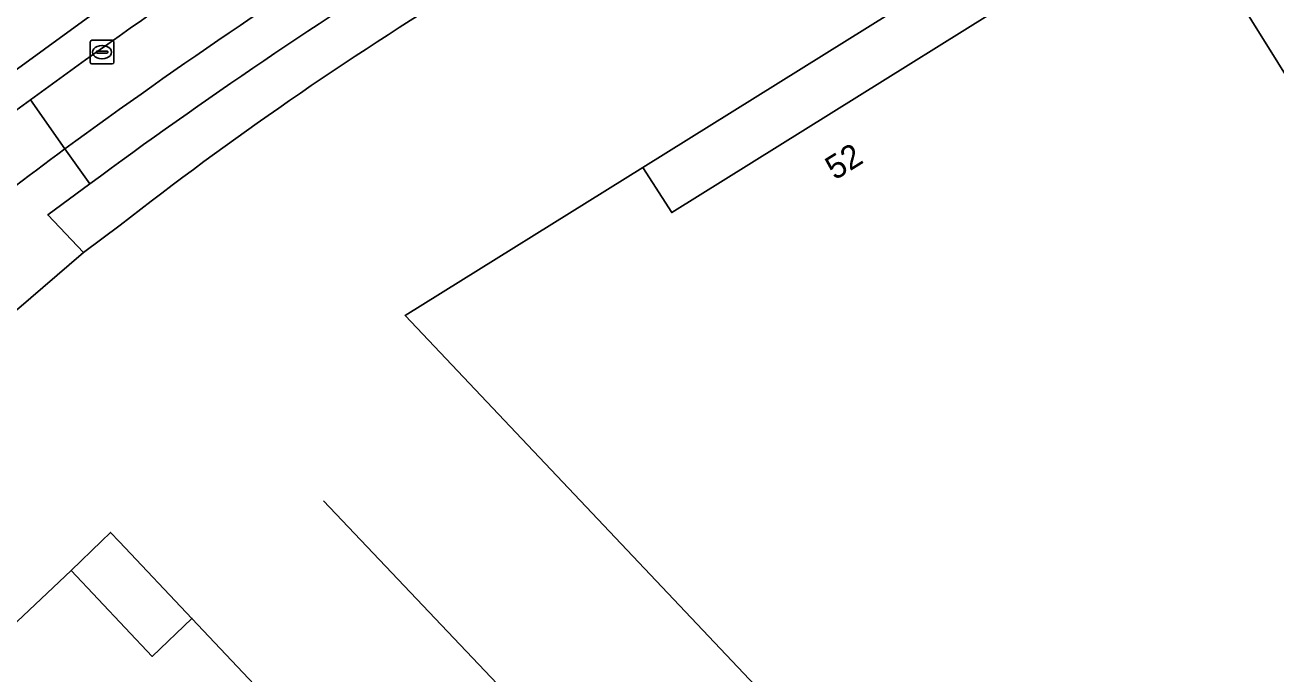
# Model space of a CAD drawing. Extents: x 156702 to 158052, y 387630 to 388992.
# Drawn here: x 157824.6 to 157877.3, y 388457.8 to 388485.2 of the extents above; entities that cross this region are included whole.
import ezdxf

# ---------------------------------------------------------------- set-up
doc = ezdxf.new("R2010")
doc.units = 0
for name, color, linetype in [('IMGEO_Erf', 7, 'Continuous'), ('IMGEO_Groenvoorziening', 7, 'Continuous'), ('IMGEO_Hek', 7, 'Continuous'), ('IMGEO_Kolk', 7, 'Continuous'), ('IMGEO_Pand', 7, 'Continuous'), ('IMGEO_Pand_nummerreeks', 7, 'Continuous'), ('IMGEO_Pand_overbouw', 7, 'Continuous'), ('IMGEO_Parkeervlak_open', 7, 'Continuous'), ('IMGEO_Rijbaan_lokaal_gesloten', 7, 'Continuous'), ('IMGEO_Voetpad_open', 7, 'Continuous')]:
    doc.layers.add(name, color=color, linetype=linetype)

msp = doc.modelspace()

# ---------------------------------------------------------------- linework, layer by layer
at = {"layer": 'IMGEO_Erf'}
for points in [[(157896.707, 388452.621), (157898.669, 388453.753), (157904.576, 388444.253), (157885.138, 388425.807), (157840.588, 388472.905), (157850.61, 388479.156), (157851.836, 388477.249), (157873.085, 388490.508)], [(157869.733, 388419.752), (157877.259, 388411.776), (157855.125, 388390.856), (157847.584, 388398.828), (157806.093, 388442.689), (157805.996, 388442.792), (157826.505, 388462.157), (157829.914, 388458.53), (157831.595, 388460.131)]]:
    msp.add_lwpolyline(points, close=True, dxfattribs=at)
msp.add_lwpolyline([(157828.567, 388476.717), (157827.02, 388475.574), (157819.744, 388469.314), (157819.109, 388469.983), (157810.78, 388462.732), (157797.894, 388450.521), (157792.808, 388445.559), (157792.292, 388445.075), (157782.368, 388435.768), (157780.291, 388433.819), (157770.375, 388424.519), (157762.137, 388416.71), (157750.411, 388405.749), (157741.215, 388396.791), (157739.918, 388395.57), (157734.391, 388390.366), (157712.553, 388369.817), (157711.355, 388368.682), (157705.627, 388363.261), (157681.507, 388340.173), (157681.329, 388340.003), (157675.827, 388334.804), (157653.403, 388313.608)], dxfattribs=at)
msp.add_arc((157922.506, 388356.545), 152.531, 121.34396, 128.0149, dxfattribs=at)
at = {"layer": 'IMGEO_Groenvoorziening'}
msp.add_lwpolyline([(157827.294, 388478.46), (157825.519, 388477.152), (157827.02, 388475.574), (157828.567, 388476.717)], dxfattribs=at)
for centre, radius, start, end in [((157950.657, 388312.299), 206.949, 121.61482, 126.5913), ((157922.506, 388356.545), 152.531, 121.34396, 128.0149)]:
    msp.add_arc(centre, radius, start, end, dxfattribs=at)
at = {"layer": 'IMGEO_Hek'}
msp.add_lwpolyline([(157837.15, 388465.089), (157886.097, 388413.502)], dxfattribs=at)
at = {"layer": 'IMGEO_Kolk'}
for p, q in [((157827.307, 388483.594), (157827.307, 388484.446)), ((157827.382, 388484.52), (157828.234, 388484.52)), ((157828.308, 388484.446), (157828.308, 388483.594)), ((157827.566, 388484.014), (157827.566, 388484.026)), ((157828.004, 388483.977), (157827.606, 388483.977)), ((157827.609, 388484.063), (157828.007, 388484.063)), ((157827.795, 388484.3), (157827.82, 388484.3)), ((157828.05, 388484.026), (157828.05, 388484.014)), ((157828.234, 388483.52), (157827.382, 388483.52)), ((157827.818, 388483.74), (157827.793, 388483.74))]:
    msp.add_line(p, q, dxfattribs=at)
for points in [[(157827.307, 388483.594), (157827.307, 388484.446)], [(157827.382, 388484.52), (157828.234, 388484.52)], [(157828.308, 388484.446), (157828.308, 388483.594)], [(157828.234, 388483.52), (157827.382, 388483.52)]]:
    msp.add_lwpolyline(points, dxfattribs=at)
for centre, radius, start, end in [((157827.384, 388484.444), 0.0765, 91.552, 178.448), ((157827.384, 388484.444), 0.0765, 91.552, 178.448), ((157828.232, 388484.444), 0.0765, 1.552, 88.448), ((157828.232, 388484.444), 0.0765, 1.552, 88.448), ((157827.606, 388484.023), 0.0403, 85.8775, 175.7526), ((157827.603, 388484.013), 0.0366, 178.938, 274.7102), ((157828.007, 388484.02), 0.043, 264.8664, 352.4533), ((157828.011, 388484.025), 0.0386, 1.7309, 96.639), ((157827.384, 388483.596), 0.0765, 181.552, 268.448), ((157827.384, 388483.596), 0.0765, 181.552, 268.448), ((157828.232, 388483.596), 0.0765, 271.552, 358.448), ((157828.232, 388483.596), 0.0765, 271.552, 358.448)]:
    msp.add_arc(centre, radius, start, end, dxfattribs=at)
for centre, major_axis, ratio, start_param, end_param in [((157827.794, 388484.02), (-0.387, 0.002), 0.722429, 4.712389, 7.853982), ((157827.819, 388484.02), (-0.39, 0.002), 0.717154, 1.570796, 4.712389)]:
    msp.add_ellipse(centre, major_axis=major_axis, ratio=ratio, start_param=start_param, end_param=end_param, dxfattribs=at)
at = {"layer": 'IMGEO_Pand'}
for points in [[(157873.085, 388490.508), (157851.836, 388477.249), (157850.61, 388479.156), (157840.588, 388472.905), (157885.138, 388425.807), (157904.576, 388444.253), (157898.669, 388453.753), (157896.707, 388452.621)], [(157831.595, 388460.131), (157829.914, 388458.53), (157826.505, 388462.157), (157805.996, 388442.792), (157806.093, 388442.689), (157847.584, 388398.828), (157855.125, 388390.856), (157877.259, 388411.776), (157869.733, 388419.752)]]:
    msp.add_lwpolyline(points, close=True, dxfattribs=at)
at = {"layer": 'IMGEO_Pand_overbouw'}
for points in [[(157875.15, 388491.488), (157873.815, 388493.63), (157873.451, 388493.403), (157850.61, 388479.156), (157851.836, 388477.249), (157873.085, 388490.508), (157896.707, 388452.621), (157898.669, 388453.753)], [(157826.505, 388462.157), (157829.914, 388458.53), (157831.595, 388460.131), (157828.536, 388463.368), (157828.163, 388463.762), (157827.78, 388463.388)]]:
    msp.add_lwpolyline(points, close=True, dxfattribs=at)
at = {"layer": 'IMGEO_Parkeervlak_open'}
msp.add_lwpolyline([(157824.784, 388482.003), (157826.238, 388479.941)], dxfattribs=at)
for centre, radius, start, end in [((157962.894, 388294.088), 233.209, 121.78679, 126.31442), ((157977.418, 388273.022), 256.264, 122.10983, 126.15281)]:
    msp.add_arc(centre, radius, start, end, dxfattribs=at)
at = {"layer": 'IMGEO_Rijbaan_lokaal_gesloten'}
for points in [[(157943.644, 388564.341), (157940.508, 388562.306), (157916.133, 388547.836), (157910.853, 388544.897), (157894.34, 388534.897), (157873.168, 388521.351), (157867.509, 388517.856), (157829.591, 388493.258), (157818.86, 388485.806), (157817.922, 388486.899), (157817.703, 388486.743), (157798.38, 388470.688), (157797.546, 388469.921), (157798.497, 388468.895), (157801.977, 388465.115), (157808.05, 388470.514), (157814.126, 388475.59), (157822.012, 388481.702), (157827.136, 388485.429), (157832.229, 388488.942), (157838.65, 388493.098), (157881.592, 388519.374), (157884.271, 388521.013), (157916.373, 388540.433)], [(157925.989, 388541.781), (157925.789, 388544.405), (157924.816, 388544.354), (157921.978, 388543.651), (157920.425, 388542.954), (157916.373, 388540.433), (157884.271, 388521.013), (157881.592, 388519.374), (157838.65, 388493.098), (157832.229, 388488.942), (157827.136, 388485.429), (157822.012, 388481.702), (157814.126, 388475.59), (157808.05, 388470.514), (157801.977, 388465.115), (157800.565, 388463.859), (157728.664, 388395.811), (157729.626, 388394.795), (157736.97, 388401.746), (157757.354, 388421.039), (157766.1, 388429.315), (157787.371, 388449.448), (157794.773, 388456.453), (157801.348, 388462.676)]]:
    msp.add_lwpolyline(points, dxfattribs=at)
for centre, radius, start, end in [((157962.894, 388294.088), 233.209, 121.78679, 126.31442), ((157968.352, 388284.747), 243.97, 126.0481, 128.89048)]:
    msp.add_arc(centre, radius, start, end, dxfattribs=at)
at = {"layer": 'IMGEO_Voetpad_open'}
for points in [[(157826.238, 388479.941), (157824.784, 388482.003)], [(157827.02, 388475.574), (157825.519, 388477.152), (157827.294, 388478.46), (157826.238, 388479.941)], [(157826.238, 388479.941), (157827.294, 388478.46)], [(157816.716, 388472.651), (157815.555, 388471.73), (157816.744, 388470.298), (157817.957, 388471.29), (157819.109, 388469.983), (157819.744, 388469.314), (157827.02, 388475.574)]]:
    msp.add_lwpolyline(points, dxfattribs=at)
for centre, radius, start, end in [((157977.418, 388273.022), 256.264, 122.10983, 126.15281), ((157950.657, 388312.299), 206.949, 121.61482, 126.5913), ((157968.352, 388284.747), 243.97, 126.0481, 128.89048), ((158056.726, 388169.021), 387.035, 126.54982, 128.32519), ((158056.726, 388169.021), 387.035, 126.54982, 128.32519)]:
    msp.add_arc(centre, radius, start, end, dxfattribs=at)

# ---------------------------------------------------------------- texts
at = {"layer": 'IMGEO_Pand_nummerreeks'}
msp.add_text('52', height=1, rotation=31.9653, dxfattribs=at).set_placement((157858.717, 388478.596))

doc.saveas('drawing.dxf')
